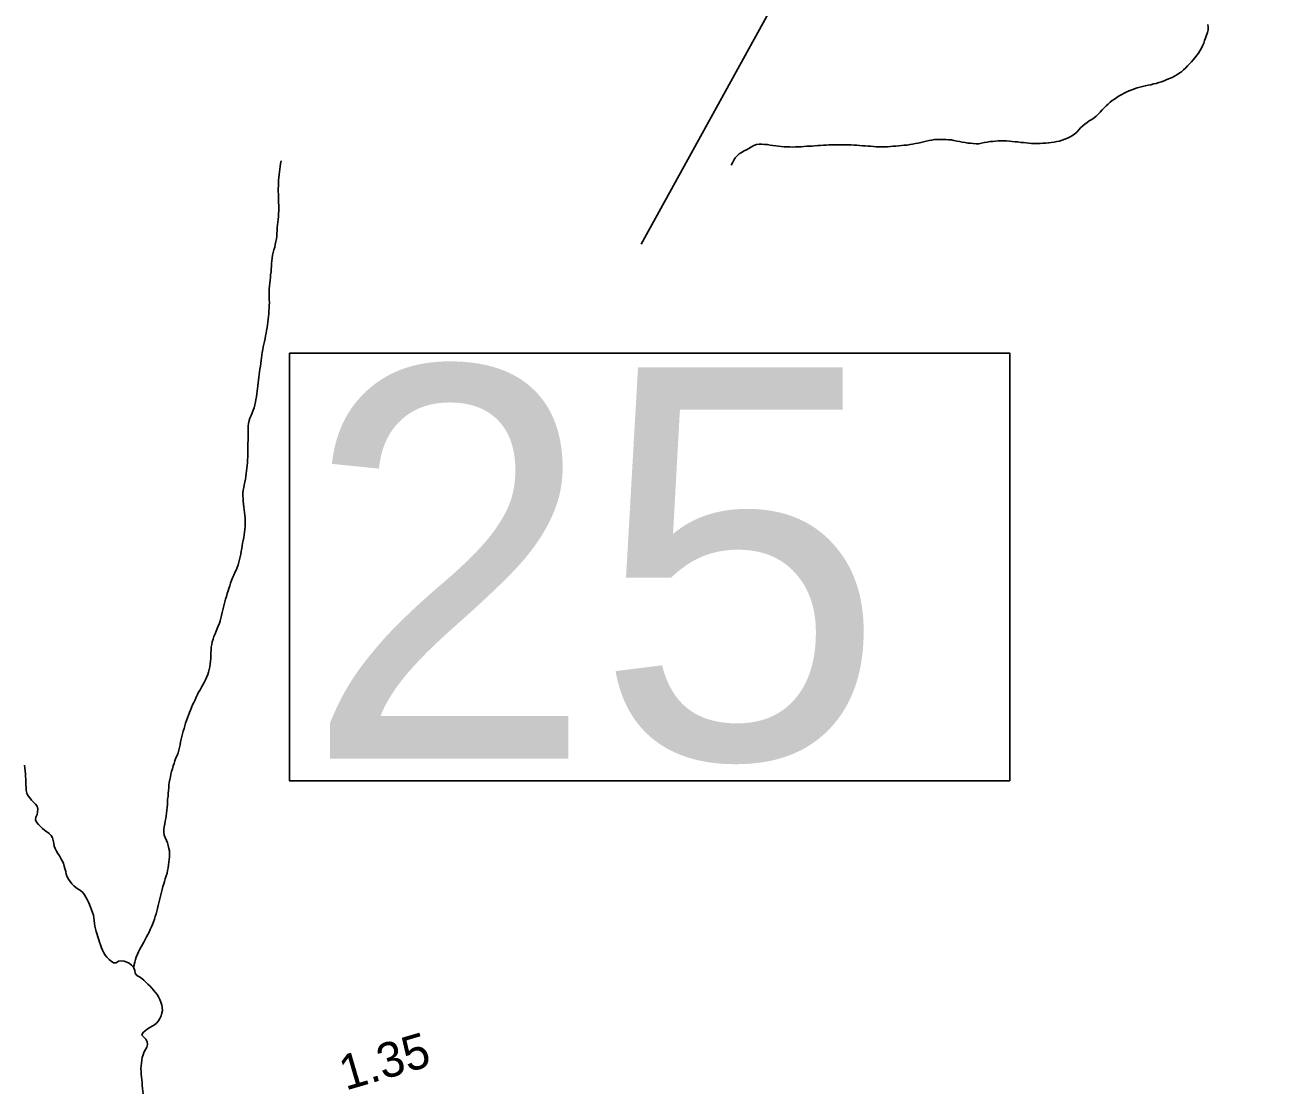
# Model space of a CAD drawing. Extents: x 1950930 to 2061844, y 904556 to 1017002.
# Drawn here: x 1994978 to 1999412, y 931491 to 935305 of the extents above; entities that cross this region are included whole.
import ezdxf

# ---------------------------------------------------------------- set-up
doc = ezdxf.new("R2010")
doc.units = 0
for name, color, linetype in [('Exist Hydrographic Creek Single Shore', 7, 'Continuous'), ('Exist Hydrographic Misc Water Feature', 7, 'Continuous'), ('Exist Road Primary US Structure Standard Bridge CELL', 7, 'Continuous'), ('Exist Road Secondary Structure Standard Bridge Number Label', 7, 'Continuous')]:
    doc.layers.add(name, color=color, linetype=linetype)

msp = doc.modelspace()

# ---------------------------------------------------------------- linework, layer by layer
at = {"layer": 'Exist Hydrographic Creek Single Shore'}
for points in [[(1994977.1, 932656.9), (1994978.6, 932647), (1994979.2, 932636.3), (1994980.6, 932626.4), (1994981, 932616.6), (1994981.7, 932606.8), (1994981.7, 932597.1), (1994981.7, 932586.9), (1994982.5, 932576.3), (1994982.9, 932566.4), (1994985.1, 932556.8), (1994989.2, 932548.4), (1994995.6, 932540.2), (1995002.4, 932532.2), (1995008.7, 932524.8), (1995015.9, 932517.1), (1995021.8, 932509.7), (1995024.5, 932500), (1995023.7, 932490), (1995021.6, 932480.2), (1995017.3, 932471.5), (1995016.1, 932461.5), (1995019.2, 932452.5), (1995026.4, 932444.9), (1995033.7, 932437.3), (1995041.1, 932430.6), (1995048.5, 932424.9), (1995056.9, 932418.8), (1995064.9, 932413.1), (1995072.1, 932405.6), (1995077, 932397), (1995079.3, 932387.4), (1995081.5, 932377.4), (1995083.2, 932367.3), (1995086.8, 932358.3), (1995091.2, 932349.5), (1995096.7, 932341), (1995102, 932332.8), (1995106.9, 932323.5), (1995111.5, 932315.1), (1995116, 932305.9), (1995118.8, 932296.2), (1995121.7, 932287.2), (1995124.2, 932277.1), (1995126.4, 932267.3), (1995129.5, 932257.2), (1995134.4, 932249.1), (1995140.4, 932240.9), (1995146.1, 932232.4), (1995153.1, 932225.6), (1995160.5, 932219.2), (1995169.3, 932213), (1995177.3, 932208.1), (1995185.1, 932201.2), (1995191.4, 932193.7), (1995196.6, 932185.3), (1995201.5, 932176.4), (1995205.4, 932167.3), (1995209.5, 932158.2), (1995213.4, 932149), (1995217.1, 932140), (1995220.3, 932130.2), (1995223.6, 932120.7), (1995224.8, 932111.2), (1995225.9, 932101.4), (1995226.7, 932090.6), (1995228.3, 932080.6), (1995230.6, 932071.3), (1995233.3, 932061.6), (1995236.3, 932051.8), (1995239.4, 932042.4), (1995242.5, 932032.7)], [(1995242.5, 932032.7), (1995245.6, 932023.6), (1995248.6, 932013.8), (1995252.5, 932003.9), (1995256, 931994.8), (1995260.5, 931985.6), (1995265.4, 931977.2), (1995271.4, 931969.8), (1995279.2, 931962.1), (1995287.4, 931955.6), (1995295.4, 931950.3), (1995304.2, 931949.4), (1995313.2, 931955.7), (1995323.3, 931957), (1995333.3, 931955.5), (1995343, 931952.8), (1995351.6, 931948.3), (1995359.4, 931941.8), (1995366.7, 931935)], [(1995366.7, 931935), (1995371.1, 931922.6), (1995372.5, 931912.6), (1995378.8, 931905.1), (1995388.3, 931900.1), (1995396.3, 931894.4), (1995403.4, 931887.6), (1995411.2, 931880.7), (1995418.6, 931874), (1995426, 931867.1), (1995432.4, 931859.7), (1995438.9, 931852.2), (1995445.1, 931843.9), (1995451.6, 931836.4), (1995456.6, 931828), (1995460.9, 931818.8), (1995464.3, 931809), (1995467.8, 931799.1), (1995469.7, 931789.9), (1995470.1, 931780), (1995468.7, 931770.6), (1995465.6, 931760.5), (1995461.5, 931750.9), (1995456.4, 931742.8), (1995449, 931734.6), (1995442, 931728.4), (1995433.2, 931723.7), (1995424.8, 931718.8), (1995416.2, 931713.2), (1995408.4, 931707), (1995400.4, 931699.8), (1995396.7, 931691.4), (1995404.1, 931684.6), (1995410.8, 931676.7), (1995415.8, 931667.4), (1995416.6, 931657.5), (1995413.9, 931648.6), (1995409.4, 931639.6), (1995404.3, 931629.7), (1995401.2, 931620.9), (1995398.3, 931611.2), (1995396.3, 931601.3), (1995395, 931591.4), (1995393.8, 931581.9), (1995393.4, 931571.8), (1995393.8, 931561.1), (1995394.2, 931551.3), (1995395.7, 931541.4), (1995396.5, 931531.5), (1995397.3, 931521.7), (1995398.1, 931511), (1995399.1, 931501.1), (1995400, 931491.2), (1995401.6, 931481.2)]]:
    msp.add_lwpolyline(points, dxfattribs=at)
at = {"layer": 'Exist Hydrographic Misc Water Feature'}
for points in [[(1998460.2, 934889.8), (1998470.4, 934890.3), (1998480.7, 934889.9), (1998490.3, 934889.7), (1998500.4, 934888.5), (1998510.4, 934887.4), (1998520.4, 934886.7), (1998530.5, 934885.6), (1998540.5, 934884.4), (1998550.4, 934883.3), (1998560, 934882.3), (1998570.1, 934881.6), (1998579.7, 934880.5), (1998590.4, 934880.1), (1998600.2, 934880.6), (1998610.5, 934880.7), (1998619.9, 934881.4), (1998630.1, 934881.8), (1998640, 934882.3), (1998650, 934884), (1998660.1, 934885.4), (1998669.5, 934886.8), (1998679.8, 934888.8), (1998689.2, 934892.3), (1998698.6, 934895.3), (1998708.3, 934899.2), (1998717.5, 934903.8), (1998725.9, 934908.6), (1998733.7, 934914.4), (1998741.3, 934921.3), (1998748.5, 934928.7), (1998755, 934935.8), (1998762.4, 934943.3), (1998769.8, 934949.4), (1998777.8, 934955.1), (1998786, 934960.8), (1998794.6, 934966.3), (1998802.8, 934972), (1998810.2, 934978.2), (1998817.4, 934985.6), (1998824.9, 934992.6), (1998832.1, 935000.1), (1998838.9, 935007.2), (1998846.1, 935014.5), (1998853, 935020.8), (1998860.6, 935028.2), (1998868.2, 935033.5), (1998876.4, 935039.1), (1998884.6, 935044.8), (1998893.2, 935050.4), (1998902, 935055.1), (1998910.9, 935059.9), (1998919.9, 935064.7), (1998928.9, 935068.6), (1998938.5, 935072.4), (1998947.6, 935076.3), (1998957, 935079.2), (1998966.8, 935081.8), (1998976.1, 935084), (1998986.3, 935086.2), (1998996, 935088.4), (1999005.6, 935090.5), (1999015.4, 935093.1), (1999025.7, 935095.2), (1999034.9, 935098.3), (1999044.4, 935101.3), (1999053.8, 935104.3), (1999063.4, 935108.6), (1999072.7, 935112.4), (1999081.9, 935116.3), (1999090.7, 935121.1), (1999099.1, 935125.9), (1999107.7, 935131.4), (1999115.3, 935136.7), (1999122.9, 935143.3), (1999130.9, 935150.7), (1999137.7, 935157.8), (1999144.6, 935164.8), (1999151.4, 935172.3), (1999157.7, 935179.4), (1999164.5, 935187.3), (1999170.7, 935195.7), (1999176.2, 935203.8), (1999181.9, 935211.9), (1999186.7, 935220.9), (1999191.2, 935229.5), (1999195.3, 935238.7), (1999198.6, 935248.3), (1999201.6, 935257.2), (1999205.5, 935267.2), (1999208.8, 935276.8), (1999210.9, 935286.6), (1999211.7, 935296.3), (1999210.2, 935306.2)], [(1997504.8, 934802.8), (1997509.3, 934811.4), (1997513.8, 934820.6), (1997519.4, 934828.7), (1997525.7, 934836.5), (1997533.3, 934843.1), (1997541.3, 934848.4), (1997550.8, 934853.5), (1997559.8, 934857.4), (1997568.4, 934862.2), (1997577, 934868.5), (1997585.8, 934873.3), (1997595, 934877.1), (1997604.5, 934877.8), (1997614.7, 934877.5), (1997624.6, 934876.3), (1997634.4, 934876.1), (1997644.3, 934874.6), (1997654.3, 934873.5), (1997664.4, 934872.3), (1997674.2, 934870.4), (1997684.2, 934869.4), (1997694.3, 934868.5), (1997704.5, 934868.2), (1997714.6, 934867.9), (1997724.8, 934867.6), (1997734.7, 934868.5), (1997744.3, 934868.2), (1997754.8, 934868.7), (1997764.6, 934869.3), (1997774.9, 934870.2), (1997784.3, 934870.7), (1997794.6, 934871.2), (1997804.4, 934871.7), (1997814.5, 934872.6), (1997824.7, 934873.2), (1997834.5, 934873.7), (1997844.4, 934874.2), (1997854.4, 934875.1), (1997864.7, 934875.6), (1997874.3, 934875.3), (1997884.2, 934875.8), (1997894.4, 934875.9), (1997904.5, 934875.6), (1997914.7, 934875.3), (1997924.4, 934875), (1997934.2, 934875.1), (1997944.2, 934874.1), (1997954.3, 934873.7), (1997964.3, 934872.5), (1997974.4, 934871.5), (1997984.6, 934871.5), (1997994.7, 934870.4), (1998003.9, 934870.2), (1998014.4, 934869.5), (1998024, 934868.7), (1998034.3, 934868.8), (1998044.5, 934868.5), (1998054.2, 934868.2), (1998064, 934868.8), (1998074.5, 934869.7), (1998084.3, 934870.2), (1998094.1, 934870.7), (1998104.2, 934872), (1998114, 934872.9), (1998124.1, 934874.3), (1998133.9, 934874.8), (1998144, 934876.1), (1998154, 934877.9), (1998163.7, 934880), (1998173.7, 934881.4), (1998183.3, 934883.5), (1998193.2, 934886.1), (1998202.8, 934888.3), (1998212.7, 934890.5), (1998222.3, 934892.6), (1998232.3, 934894), (1998242.2, 934894.9), (1998252, 934894.6), (1998262.1, 934894.3), (1998272.1, 934894), (1998282.4, 934893.2), (1998292.4, 934892.9), (1998301.9, 934891.1), (1998311.7, 934889.1), (1998321.7, 934887.7), (1998331.6, 934885.4), (1998341.4, 934883.8), (1998351.3, 934882), (1998360.9, 934880.9), (1998371, 934879.8), (1998381, 934878.7), (1998390.9, 934879.6), (1998400.7, 934881.8), (1998410.7, 934883.9), (1998420.8, 934885.2), (1998430.4, 934887), (1998440.3, 934887.5), (1998450.7, 934888.7), (1998460.2, 934889.8)], [(1995895, 934818.6), (1995893.1, 934807.9), (1995891.9, 934798.4), (1995890.7, 934788.5), (1995889, 934778.5), (1995888, 934769), (1995887.2, 934758.9), (1995885.9, 934749), (1995884.9, 934738.5), (1995884.9, 934728.4), (1995884.7, 934718.7), (1995884.7, 934709), (1995885.1, 934699.2), (1995885.1, 934689), (1995885.5, 934678.5), (1995885.7, 934668.7), (1995886.1, 934658.9), (1995886.1, 934649.1), (1995886.1, 934639), (1995885.7, 934628.5), (1995884.9, 934618.9), (1995883.7, 934608.8), (1995882.9, 934598.9), (1995881.8, 934589.3), (1995881, 934579.3), (1995880.4, 934568.9), (1995879.6, 934558.8), (1995879, 934549.2), (1995878.1, 934539.1), (1995876.5, 934529.3), (1995874, 934519.4), (1995871.8, 934509.6), (1995868.9, 934500), (1995866.5, 934490.1), (1995864.4, 934480.4), (1995862.8, 934470.4), (1995861.5, 934460.9), (1995860.3, 934450.9), (1995860.1, 934441.2), (1995859.3, 934431.2), (1995858.9, 934420.7), (1995857.4, 934410.8), (1995856.8, 934401.1), (1995855.6, 934391.2), (1995854.4, 934381.2), (1995853.1, 934371.7), (1995852.1, 934360.8), (1995851.9, 934351.2), (1995851.9, 934341.5), (1995852.3, 934331.2), (1995852.5, 934321.5), (1995852.9, 934311.6), (1995852.5, 934301.2), (1995852.1, 934291), (1995851.3, 934281.5), (1995850.5, 934271.4), (1995849.6, 934261.8), (1995848.4, 934251.8), (1995847.2, 934241.1), (1995846, 934231.5), (1995844.7, 934221.6), (1995842.7, 934211.8), (1995841, 934201.8), (1995839.4, 934192.3), (1995837.3, 934182.5), (1995835.3, 934172.7), (1995833.2, 934162.9), (1995831.2, 934153), (1995829.1, 934143.2), (1995827.5, 934133.2), (1995825.9, 934123.4), (1995824.6, 934113.8), (1995823, 934103.9), (1995821.8, 934094), (1995820.5, 934084.4), (1995818.9, 934073.7), (1995818.1, 934063.7), (1995816.8, 934054.1), (1995815.6, 934044.1), (1995814.4, 934034.2), (1995813.1, 934024.2), (1995811.7, 934013.9), (1995810.5, 934003.9), (1995809.5, 933994.4), (1995808.2, 933984.5), (1995806.2, 933974.6), (1995804.9, 933964.7), (1995802.9, 933954.8), (1995801.2, 933945.3), (1995798.2, 933935.1), (1995795.1, 933926.3), (1995791, 933916.8), (1995787.3, 933907.7), (1995783.2, 933898.1), (1995780.3, 933889.2), (1995778.7, 933879.3), (1995777.5, 933869.3), (1995776.6, 933859.3), (1995776.6, 933848.8), (1995776.6, 933839.1)], [(1995776.6, 933839.1), (1995776.8, 933829.2), (1995776.4, 933819.2), (1995776.2, 933808.6), (1995776, 933799), (1995776, 933788.8), (1995775.6, 933779.1), (1995775.8, 933769.4), (1995775.6, 933758.4), (1995774.8, 933748.9), (1995774.4, 933738.7), (1995773.8, 933729.1), (1995772.5, 933719.1), (1995771.3, 933709.6), (1995770.1, 933699.6), (1995768.2, 933689), (1995767.2, 933679.3), (1995765, 933669.5), (1995762.9, 933659.7), (1995760.9, 933649.9), (1995758.8, 933640.1), (1995758, 933630), (1995758.2, 933620.3), (1995758.6, 933610.4), (1995759, 933600.6), (1995760.4, 933590.7), (1995761.3, 933580), (1995762.9, 933570.5), (1995764.3, 933560.5), (1995765.2, 933550.6), (1995766.2, 933540.7), (1995766.6, 933530.5), (1995766.6, 933520.7), (1995766.2, 933511.1), (1995765.4, 933500.2), (1995764.1, 933490.7), (1995762.5, 933480.7), (1995760.9, 933470.9), (1995759.2, 933461), (1995757.2, 933451.2), (1995755.5, 933441.7), (1995753.9, 933431.7), (1995752.2, 933421.9), (1995750.2, 933412.1), (1995748.6, 933402.1), (1995746.5, 933392.3), (1995744, 933382.5), (1995741.2, 933372.9), (1995737.1, 933364.1), (1995733.8, 933354), (1995729.3, 933345.4), (1995725.2, 933336.3), (1995721.1, 933326.3), (1995717, 933317.6), (1995713.9, 933308.4), (1995710.8, 933298.7), (1995707.5, 933289), (1995704.9, 933280.1), (1995702, 933270.5), (1995698.9, 933260.3), (1995696.1, 933250.6), (1995693.6, 933240.8), (1995691.3, 933231.9), (1995688.5, 933222.2), (1995685.8, 933212.4), (1995684.2, 933202.5), (1995682.1, 933192.6), (1995679.7, 933182.9), (1995677.2, 933173.2), (1995674.1, 933164.2), (1995670.2, 933154.3), (1995666.3, 933145.6), (1995662.4, 933135.6), (1995658.5, 933126.8), (1995654.6, 933116.9), (1995651.6, 933108.1), (1995648.7, 933098.3), (1995646.6, 933088.5), (1995645, 933078.6), (1995644.2, 933069), (1995643.4, 933059), (1995643.4, 933048.4), (1995642.9, 933038.3), (1995642.1, 933028.7), (1995641.3, 933018.7), (1995640.1, 933008.3), (1995638, 932999.3), (1995635.6, 932989.5), (1995632.5, 932980.6), (1995628.2, 932970.8), (1995624.1, 932961.7), (1995619.8, 932952.9), (1995614.9, 932944), (1995609.7, 932935.8), (1995604.8, 932926.8), (1995599.9, 932917.9), (1995595.4, 932909.2), (1995590.9, 932900.1), (1995586.8, 932890.2), (1995582.7, 932881.5)], [(1995582.7, 932881.5), (1995578.4, 932872.5), (1995574.3, 932863.7), (1995570.6, 932853.7), (1995566.9, 932845), (1995563.2, 932835.8), (1995559.9, 932826.1), (1995556.6, 932816.5), (1995552.9, 932807.3), (1995550.1, 932797.6), (1995547.6, 932787.8), (1995544.3, 932779), (1995541.9, 932769.2), (1995539.4, 932759.4), (1995537.3, 932749.5), (1995535.3, 932739.8), (1995533.7, 932729.8), (1995531.6, 932720), (1995529.1, 932710.3), (1995526.7, 932700.5), (1995522.6, 932691.4), (1995518.7, 932682.6), (1995515.2, 932672.9), (1995511.9, 932662.9), (1995509.1, 932654.1), (1995506.2, 932644.3), (1995503.3, 932634.6), (1995500.8, 932624.9), (1995498.8, 932614.6), (1995496.7, 932605.2), (1995494.7, 932595.3), (1995493.5, 932585.4), (1995492.6, 932575.7), (1995491.4, 932565.8), (1995490.6, 932555.8), (1995490.2, 932545.3), (1995489, 932535.4), (1995488.5, 932525.6), (1995487.9, 932516.1), (1995487.1, 932506), (1995486.3, 932496.4), (1995485.3, 932485.5), (1995484, 932475.6), (1995482.6, 932466.1), (1995480.5, 932456.3), (1995478.3, 932446.5), (1995476.7, 932436.5), (1995475.4, 932426.6), (1995475.2, 932416.9), (1995476.4, 932407), (1995480.1, 932397.9), (1995484.4, 932387.9), (1995487.9, 932378.8), (1995491, 932369.1), (1995493.5, 932358.9), (1995495.5, 932350.1), (1995495.9, 932339.5), (1995495.5, 932329.4), (1995494.7, 932319.7), (1995493.5, 932309.8), (1995491.8, 932300), (1995490.6, 932290.3), (1995489, 932280.5), (1995486.9, 932270.6), (1995484, 932260.6), (1995480.5, 932250.8), (1995477.7, 932241.2), (1995475, 932232.3), (1995472.1, 932222.5), (1995469.7, 932212.8), (1995466.6, 932202.7), (1995464.1, 932192.9), (1995461.9, 932183.9), (1995459.4, 932174.2), (1995457, 932164.4), (1995454.5, 932154.7), (1995452.3, 932144.8), (1995449.8, 932135), (1995447.3, 932125.2), (1995444.5, 932115.5), (1995441.8, 932106.6), (1995438.3, 932096.6), (1995435, 932087), (1995431.1, 932078.2), (1995427, 932069.1), (1995422.5, 932060), (1995417.6, 932051.4), (1995413.1, 932042.4), (1995408.8, 932033.3), (1995403.9, 932024.4), (1995398.9, 932015.7), (1995394.4, 932006.7), (1995389.7, 931998.4), (1995384.8, 931989.5), (1995380.5, 931980.8), (1995376.6, 931970.8), (1995373.9, 931961.9), (1995371.5, 931952.2), (1995366.7, 931935)]]:
    msp.add_lwpolyline(points, dxfattribs=at)
at = {"layer": 'Exist Road Secondary Structure Standard Bridge Number Label'}
msp.add_line((1999411.6, 938564.8), (1997182.9, 934520.1), dxfattribs=at)
msp.add_lwpolyline([(1995924.8, 934130.4), (1998501.4, 934130.4), (1998501.4, 932601.1), (1995924.8, 932601.1)], close=True, dxfattribs=at)

# ---------------------------------------------------------------- texts
at = {"layer": 'Exist Road Primary US Structure Standard Bridge CELL'}
msp.add_text('1.35', height=125, rotation=16.323, dxfattribs=at).set_placement((1996125.5, 931492.7))
at = {"layer": 'Exist Road Secondary Structure Standard Bridge Number Label'}
msp.add_text('25', height=1400, dxfattribs=at).set_placement((1995975, 932680.2))

doc.saveas('drawing.dxf')
